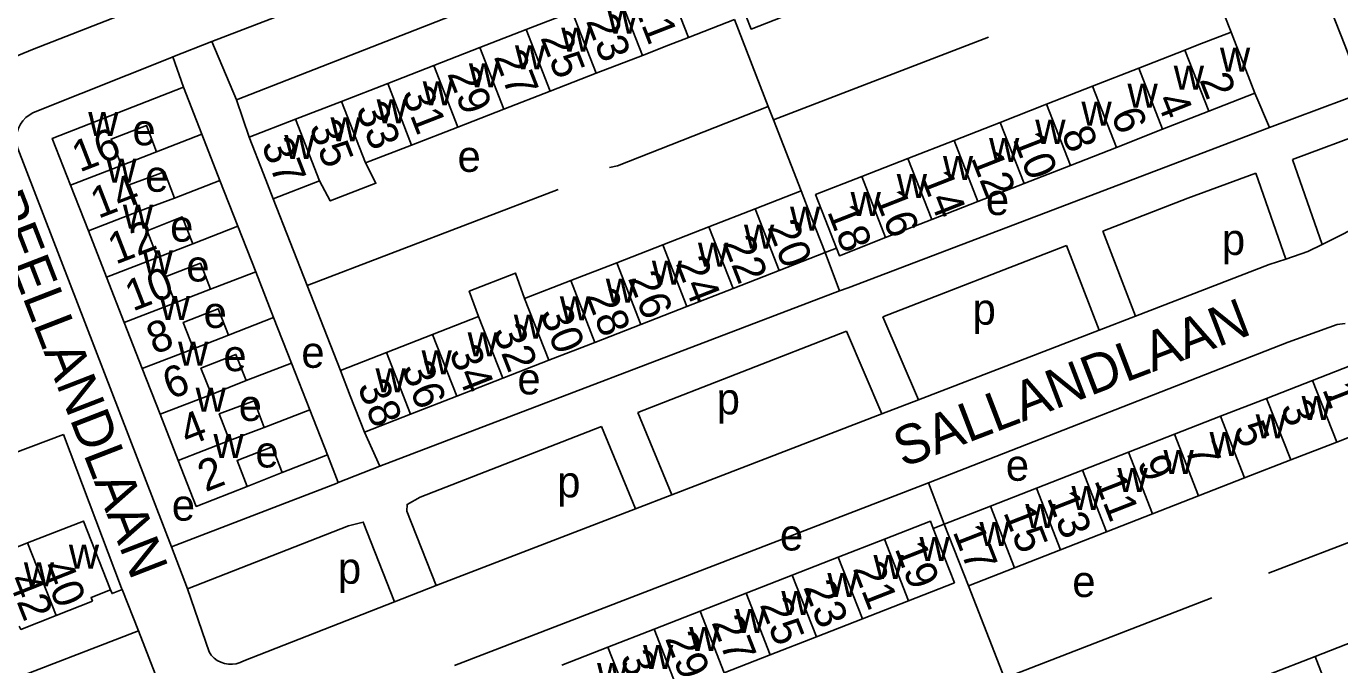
# Model space of a CAD drawing. Extents: x 159675 to 162108, y 386471 to 388472.
# Drawn here: x 160024.2 to 160192.1, y 387670.8 to 387752.4 of the extents above; entities that cross this region are included whole.
import ezdxf

# ---------------------------------------------------------------- set-up
doc = ezdxf.new("R2010")
doc.units = 0
for name, color, linetype in [('BLT_Basislijn', 7, 'Continuous'), ('BLT_Bebouwing', 7, 'Continuous'), ('BLT_Centroide', 7, 'Continuous'), ('BLT_Huisnummer', 7, 'Continuous'), ('BLT_Huisnummer_ tussenligend', 7, 'Continuous'), ('BLT_Onderverdeling_panden', 7, 'Continuous'), ('BLT_Straatnaam', 7, 'Continuous')]:
    doc.layers.add(name, color=color, linetype=linetype)

msp = doc.modelspace()

# ---------------------------------------------------------------- linework, layer by layer
at = {"layer": 'BLT_Basislijn'}
for p, q in [((160162.03, 387794.53), (160047.93, 387750.46)), ((160109.85, 387766.03), (160051.06, 387743.01)), ((160174.34, 387761.59), (160178.21, 387751.69)), ((160114.75, 387753.3), (160119.06, 387742.18)), ((160042.95, 387748.5), (160047.93, 387750.46)), ((160051.06, 387743.01), (160047.93, 387750.46)), ((160147.22, 387751.04), (160119.72, 387740.48)), ((160209.76, 387749.41), (160183.11, 387739.5)), ((160044.3, 387744.64), (160042.95, 387748.5)), ((160181.27, 387743.87), (160183.11, 387739.5)), ((160211.48, 387744.81), (160186.09, 387735.4)), ((160052.7, 387738.23), (160051.06, 387743.01)), ((160119.06, 387742.18), (160119.72, 387740.48)), ((160119.72, 387740.48), (160123.24, 387731.38)), ((160042.76, 387685.82), (160023.1, 387736.79)), ((160186.09, 387735.4), (160189.86, 387724.52)), ((160181.4, 387733.66), (160185.21, 387722.65)), ((160055.77, 387730.35), (160060.11, 387719.25)), ((160092.21, 387731.56), (160060.11, 387719.25)), ((160161.84, 387726.2), (160166.02, 387715.36)), ((160126.33, 387723.48), (160127.78, 387724.03)), ((160157.18, 387724.39), (160133.7, 387715.24)), ((160157.18, 387724.39), (160161.36, 387713.56)), ((160128.17, 387718.57), (160126.33, 387723.48)), ((160060.11, 387719.25), (160064.36, 387708.4)), ((160128.17, 387718.57), (160069.41, 387696.18)), ((160133.7, 387715.24), (160138.24, 387704.66)), ((160161.36, 387713.56), (160166.02, 387715.36)), ((160138.24, 387704.66), (160161.36, 387713.56)), ((160129.04, 387713.43), (160102.38, 387703.04)), ((160129.04, 387713.43), (160133.57, 387702.86)), ((160133.57, 387702.86), (160138.24, 387704.66)), ((160102.38, 387703.04), (160106.72, 387692.51)), ((160106.72, 387692.51), (160133.57, 387702.86)), ((160022.5, 387697.76), (160028.94, 387700.23)), ((160069.41, 387696.18), (160067.44, 387700.5)), ((160097.72, 387701.22), (160102.06, 387690.71)), ((160064.09, 387694.05), (160062.69, 387697.59)), ((160056.92, 387695.33), (160052.45, 387693.55)), ((160064.09, 387694.05), (160069.41, 387696.18)), ((160141.56, 387688.74), (160139.54, 387694.02)), ((160102.06, 387690.71), (160106.72, 387692.51)), ((160076.58, 387680.9), (160102.06, 387690.71)), ((160141.56, 387688.74), (160140.15, 387688.18)), ((160183, 387682.48), (160202.21, 387689.86)), ((160042.76, 387685.82), (160044.79, 387680.48)), ((160036.47, 387680.37), (160038.53, 387675.1)), ((160044.79, 387680.48), (160047.56, 387672.41)), ((160071.28, 387678.8), (160076.58, 387680.9)), ((160149.27, 387669.04), (160144.64, 387680.86)), ((160052, 387671.27), (160071.28, 387678.8)), ((160175.77, 387679.33), (160149.27, 387669.04)), ((159979.97, 387652.52), (160038.53, 387675.1)), ((160040.69, 387669.59), (160038.53, 387675.1))]:
    msp.add_line(p, q, dxfattribs=at)
for points in [[(160020.73, 387747.69), (160025.01, 387749.44), (160066.84, 387765.84)], [(160025.54, 387741.55), (160042.77, 387748.43), (160042.95, 387748.5)], [(160189.86, 387724.52), (160214.15, 387736.74), (160211.48, 387744.81)], [(160098.75, 387734.38), (160099.79, 387734.57), (160119.06, 387742.18)], [(160025.54, 387741.55), (160025.03, 387741.35), (160024.55, 387741.07), (160024.12, 387740.74), (160023.75, 387740.34), (160023.44, 387739.89), (160023.19, 387739.4), (160023.02, 387738.89), (160022.93, 387738.35), (160022.91, 387737.8), (160022.98, 387737.26), (160023.1, 387736.79)], [(160183.11, 387739.5), (160129.26, 387718.99), (160128.17, 387718.57)], [(160181.4, 387733.66), (160172.67, 387730.43), (160161.84, 387726.2)], [(160185.21, 387722.65), (160188.03, 387723.6), (160189.86, 387724.52)], [(160166.02, 387715.36), (160183.1, 387721.94), (160185.21, 387722.65)], [(160192.82, 387714.41), (160191.77, 387714.3), (160185.53, 387712.01), (160139.54, 387694.02)], [(160028.94, 387700.23), (160036.39, 387680.57), (160036.47, 387680.37)], [(160097.72, 387701.22), (160074.55, 387692.2), (160072.88, 387691.26), (160072.84, 387690.41), (160076.58, 387680.9)], [(160064.09, 387694.05), (160063.94, 387693.99), (160042.76, 387685.82)], [(160139.54, 387694.02), (160138.79, 387693.73), (160078.94, 387670.66)], [(160071.28, 387678.8), (160067.27, 387689.01), (160065.39, 387688.52), (160044.79, 387680.48)], [(160034.97, 387680.36), (160035.16, 387679.86), (160036.47, 387680.37)], [(160047.56, 387672.41), (160047.85, 387671.99), (160048.2, 387671.62), (160048.6, 387671.32), (160049.05, 387671.08), (160049.53, 387670.91), (160050.03, 387670.83), (160050.54, 387670.82), (160051.04, 387670.89), (160051.52, 387671.04), (160052, 387671.27)]]:
    msp.add_lwpolyline(points, dxfattribs=at)
at = {"layer": 'BLT_Bebouwing'}
for p, q in [((160088.1, 387752), (160093.99, 387754.29)), ((160108.86, 387751), (160114.75, 387753.3)), ((160076.3, 387747.41), (160082.2, 387749.7)), ((160166.41, 387747.07), (160172.31, 387749.38)), ((160070.4, 387745.11), (160076.3, 387747.41)), ((160097.06, 387746.41), (160102.96, 387748.71)), ((160160.51, 387744.76), (160166.41, 387747.07)), ((160091.16, 387744.12), (160097.06, 387746.41)), ((160044.3, 387744.64), (160046.66, 387738.62)), ((160064.5, 387742.82), (160070.4, 387745.11)), ((160085.26, 387741.82), (160091.16, 387744.12)), ((160154.61, 387742.45), (160160.51, 387744.76)), ((160175.37, 387741.57), (160181.27, 387743.87)), ((160058.6, 387740.53), (160064.5, 387742.82)), ((160148.7, 387740.14), (160154.61, 387742.45)), ((160052.7, 387738.23), (160058.6, 387740.53)), ((160079.36, 387739.53), (160085.26, 387741.82)), ((160169.47, 387739.25), (160175.37, 387741.57)), ((160073.46, 387737.23), (160079.36, 387739.53)), ((160142.8, 387737.83), (160148.7, 387740.14)), ((160163.57, 387736.94), (160169.47, 387739.25)), ((160046.66, 387738.62), (160048.96, 387732.72)), ((160067.56, 387734.94), (160073.46, 387737.23)), ((160136.9, 387735.52), (160142.8, 387737.83)), ((160036.35, 387734.62), (160040.86, 387736.37)), ((160131, 387733.21), (160136.9, 387735.52)), ((160157.67, 387734.63), (160163.57, 387736.94)), ((160151.76, 387732.32), (160157.67, 387734.63)), ((160032.14, 387726.25), (160029.85, 387732.1)), ((160048.96, 387732.72), (160051.25, 387726.86)), ((160055.77, 387730.35), (160061.67, 387732.65)), ((160145.86, 387730.01), (160151.76, 387732.32)), ((160038.62, 387728.77), (160043.13, 387730.45)), ((160123.24, 387731.38), (160117.36, 387729.08)), ((160117.36, 387729.08), (160111.47, 387726.78)), ((160139.96, 387727.7), (160145.86, 387730.01)), ((160134.06, 387725.39), (160139.96, 387727.7)), ((160034.46, 387720.33), (160032.14, 387726.25)), ((160051.25, 387726.86), (160053.53, 387721.03)), ((160111.47, 387726.78), (160105.58, 387724.49)), ((160040.99, 387722.86), (160045.48, 387724.62)), ((160105.58, 387724.49), (160099.69, 387722.19)), ((160099.69, 387722.19), (160093.8, 387719.89)), ((160120.44, 387721.19), (160126.33, 387723.48)), ((160036.72, 387714.53), (160034.46, 387720.33)), ((160053.53, 387721.03), (160055.82, 387715.17)), ((160114.55, 387718.89), (160120.44, 387721.19)), ((160047.73, 387718.78), (160043.24, 387717.06)), ((160093.8, 387719.89), (160087.91, 387717.59)), ((160108.66, 387716.59), (160114.55, 387718.89)), ((160055.82, 387715.17), (160058.1, 387709.34)), ((160082.02, 387715.29), (160076.14, 387713)), ((160102.77, 387714.29), (160108.66, 387716.59)), ((160039.02, 387708.64), (160036.72, 387714.53)), ((160096.88, 387711.99), (160102.77, 387714.29)), ((160050.04, 387712.93), (160045.58, 387711.18)), ((160076.14, 387713), (160070.25, 387710.7)), ((160090.99, 387709.7), (160096.88, 387711.99)), ((160070.25, 387710.7), (160064.36, 387708.4)), ((160041.31, 387702.8), (160039.02, 387708.64)), ((160058.1, 387709.34), (160060.43, 387703.37)), ((160085.11, 387707.4), (160090.99, 387709.7)), ((160188.64, 387707.13), (160194.52, 387709.43)), ((160052.32, 387707.1), (160047.86, 387705.34)), ((160079.22, 387705.1), (160085.11, 387707.4)), ((160182.76, 387704.83), (160188.64, 387707.13)), ((160073.33, 387702.8), (160079.22, 387705.1)), ((160176.87, 387702.54), (160182.76, 387704.83)), ((160043.62, 387696.89), (160041.31, 387702.8)), ((160060.43, 387703.37), (160062.69, 387697.59)), ((160067.44, 387700.5), (160073.33, 387702.8)), ((160170.99, 387700.24), (160176.87, 387702.54)), ((160054.6, 387701.11), (160050.17, 387699.43)), ((160165.1, 387697.94), (160170.99, 387700.24)), ((160197.6, 387701.54), (160191.72, 387699.24)), ((160191.72, 387699.24), (160185.84, 387696.95)), ((160062.69, 387697.59), (160056.92, 387695.33)), ((160159.22, 387695.64), (160165.1, 387697.94)), ((160185.84, 387696.95), (160179.95, 387694.65)), ((160153.33, 387693.34), (160159.22, 387695.64)), ((160147.45, 387691.04), (160153.33, 387693.34)), ((160179.95, 387694.65), (160174.07, 387692.35)), ((160174.07, 387692.35), (160168.18, 387690.05)), ((160141.56, 387688.74), (160147.45, 387691.04)), ((160168.18, 387690.05), (160162.3, 387687.75)), ((160128.01, 387684.52), (160133.9, 387686.82)), ((160162.3, 387687.75), (160156.41, 387685.45)), ((160024.37, 387686.34), (160019.81, 387684.56)), ((160156.41, 387685.45), (160150.53, 387683.15)), ((160122.12, 387682.22), (160128.01, 387684.52)), ((160116.23, 387679.91), (160122.12, 387682.22)), ((160150.53, 387683.15), (160144.64, 387680.86)), ((160110.34, 387677.61), (160116.23, 387679.91)), ((160028, 387677.05), (160032.68, 387678.9)), ((160136.98, 387678.95), (160131.09, 387676.64)), ((160104.45, 387675.3), (160110.34, 387677.61)), ((160131.09, 387676.64), (160125.2, 387674.34)), ((160098.56, 387673), (160104.45, 387675.3)), ((160125.2, 387674.34), (160119.31, 387672.03)), ((160194.84, 387674.1), (160188.95, 387671.8)), ((160092.67, 387670.7), (160098.56, 387673)), ((160119.31, 387672.03), (160113.42, 387669.73)), ((160188.95, 387671.8), (160183.05, 387669.51))]:
    msp.add_line(p, q, dxfattribs=at)
for points in [[(160122.76, 387754.35), (160116.85, 387752.06), (160115.6, 387755.3), (160113.8, 387759.97)], [(160198.87, 387757.5), (160201.17, 387751.6), (160197.05, 387750), (160193.32, 387748.55), (160192.75, 387750), (160191.02, 387754.44)], [(160082.2, 387749.7), (160082.96, 387750), (160088.1, 387752)], [(160102.96, 387748.71), (160106.28, 387750), (160108.86, 387751)], [(160172.31, 387749.38), (160173.89, 387750), (160178.21, 387751.69)], [(160178.21, 387751.69), (160178.87, 387750), (160179.45, 387748.53), (160181.27, 387743.87)], [(160029.85, 387732.1), (160027.52, 387738.08), (160044.3, 387744.64)], [(160040.86, 387736.37), (160039.55, 387739.74), (160035.04, 387737.99), (160036.35, 387734.62)], [(160055.77, 387730.35), (160054.51, 387733.57), (160052.7, 387738.23)], [(160043.13, 387730.45), (160041.87, 387733.82), (160037.36, 387732.14), (160038.62, 387728.77)], [(160061.67, 387732.65), (160063.05, 387730.08), (160068.89, 387732.35), (160067.56, 387734.94)], [(160131, 387733.21), (160125.1, 387730.9), (160126.33, 387727.74), (160127.78, 387724.03)], [(160126.33, 387723.48), (160124.51, 387728.14), (160123.24, 387731.38)], [(160045.48, 387724.62), (160044.14, 387728.04), (160039.64, 387726.28), (160040.99, 387722.86)], [(160127.78, 387724.03), (160128.15, 387723.08), (160134.06, 387725.39)], [(160043.24, 387717.06), (160041.96, 387720.39), (160046.46, 387722.11), (160047.73, 387718.78)], [(160087.91, 387717.59), (160086.75, 387720.85), (160080.82, 387718.53), (160082.02, 387715.29)], [(160045.58, 387711.18), (160044.27, 387714.54), (160048.72, 387716.29), (160050.04, 387712.93)], [(160047.86, 387705.34), (160046.53, 387708.69), (160050.99, 387710.45), (160052.32, 387707.1)], [(160064.36, 387708.4), (160065.62, 387705.16), (160067.44, 387700.5)], [(160050.17, 387699.43), (160048.87, 387702.85), (160053.31, 387704.53), (160054.6, 387701.11)], [(160056.92, 387695.33), (160055.62, 387698.65), (160051.14, 387696.9), (160052.45, 387693.55)], [(160052.45, 387693.55), (160045.92, 387691), (160043.62, 387696.89)], [(160034.97, 387680.36), (160031.51, 387689.14), (160024.37, 387686.34)], [(160133.9, 387686.82), (160139.78, 387689.12), (160140.15, 387688.18)], [(160144.64, 387680.86), (160143.38, 387684.09), (160141.56, 387688.74)], [(160140.15, 387688.18), (160141.6, 387684.47), (160142.86, 387681.25), (160136.98, 387678.95)], [(160032.68, 387678.9), (160032.49, 387679.38), (160034.97, 387680.36)], [(160023.27, 387675.71), (160023.52, 387675.27), (160028, 387677.05)]]:
    msp.add_lwpolyline(points, dxfattribs=at)
at = {"layer": 'BLT_Onderverdeling_panden'}
for p, q in [((160108.86, 387751), (160105.79, 387758.88)), ((160102.96, 387748.71), (160099.89, 387756.59)), ((160097.06, 387746.41), (160093.99, 387754.29)), ((160091.16, 387744.12), (160088.1, 387752)), ((160085.26, 387741.82), (160082.2, 387749.7)), ((160175.37, 387741.57), (160172.31, 387749.38)), ((160079.36, 387739.53), (160076.3, 387747.41)), ((160169.47, 387739.25), (160166.41, 387747.07)), ((160073.46, 387737.23), (160070.4, 387745.11)), ((160163.57, 387736.94), (160160.51, 387744.76)), ((160067.56, 387734.94), (160064.5, 387742.82)), ((160157.67, 387734.63), (160154.61, 387742.45)), ((160061.67, 387732.65), (160058.6, 387740.53)), ((160151.76, 387732.32), (160148.7, 387740.14)), ((160040.86, 387736.37), (160046.66, 387738.62)), ((160145.86, 387730.01), (160142.8, 387737.83)), ((160139.96, 387727.7), (160136.9, 387735.52)), ((160036.35, 387734.62), (160029.85, 387732.1)), ((160043.13, 387730.45), (160048.96, 387732.72)), ((160134.06, 387725.39), (160131, 387733.21)), ((160038.62, 387728.77), (160032.14, 387726.25)), ((160120.44, 387721.19), (160117.36, 387729.08)), ((160045.48, 387724.62), (160051.25, 387726.86)), ((160114.55, 387718.89), (160111.47, 387726.78)), ((160108.66, 387716.59), (160105.58, 387724.49)), ((160040.99, 387722.86), (160034.46, 387720.33)), ((160102.77, 387714.29), (160099.69, 387722.19)), ((160047.73, 387718.78), (160053.53, 387721.03)), ((160096.88, 387711.99), (160093.8, 387719.89)), ((160043.24, 387717.06), (160036.72, 387714.53)), ((160090.99, 387709.7), (160087.91, 387717.59)), ((160050.04, 387712.93), (160055.82, 387715.17)), ((160085.11, 387707.4), (160082.02, 387715.29)), ((160079.22, 387705.1), (160076.14, 387713)), ((160045.58, 387711.18), (160039.02, 387708.64)), ((160073.33, 387702.8), (160070.25, 387710.7)), ((160052.32, 387707.1), (160058.1, 387709.34)), ((160191.72, 387699.24), (160188.64, 387707.13)), ((160047.86, 387705.34), (160041.31, 387702.8)), ((160185.84, 387696.95), (160182.76, 387704.83)), ((160054.6, 387701.11), (160060.43, 387703.37)), ((160179.95, 387694.65), (160176.87, 387702.54)), ((160174.07, 387692.35), (160170.99, 387700.24)), ((160050.17, 387699.43), (160043.62, 387696.89)), ((160168.18, 387690.05), (160165.1, 387697.94)), ((160162.3, 387687.75), (160159.22, 387695.64)), ((160156.41, 387685.45), (160153.33, 387693.34)), ((160150.53, 387683.15), (160147.45, 387691.04)), ((160136.98, 387678.95), (160133.9, 387686.82)), ((160028, 387677.05), (160024.37, 387686.34)), ((160131.09, 387676.64), (160128.01, 387684.52)), ((160125.2, 387674.34), (160122.12, 387682.22)), ((160119.31, 387672.03), (160116.23, 387679.91)), ((160113.42, 387669.73), (160110.34, 387677.61)), ((160107.53, 387667.43), (160104.45, 387675.3)), ((160101.64, 387665.12), (160098.56, 387673)), ((160192.01, 387663.93), (160188.95, 387671.8))]:
    msp.add_line(p, q, dxfattribs=at)

# ---------------------------------------------------------------- texts
at = {"layer": 'BLT_Centroide'}
for s, p in [('w', (160098.47, 387751.5)), ('w', (160092.58, 387749.2)), ('w', (160086.67, 387746.91)), ('w', (160176.8, 387746.62)), ('w', (160080.78, 387744.62)), ('w', (160170.89, 387744.31)), ('w', (160074.88, 387742.31)), ('w', (160164.98, 387742)), ('w', (160068.98, 387740.03)), ('w', (160159.09, 387739.7)), ('w', (160032.12, 387738.38)), ('w', (160063.08, 387737.73)), ('w', (160153.19, 387737.39)), ('e', (160037.77, 387737.2)), ('w', (160057.19, 387735.44)), ('w', (160147.28, 387735.08)), ('w', (160034.44, 387732.44)), ('e', (160079.33, 387733.8)), ('w', (160141.38, 387732.77)), ('e', (160039.4, 387731.26)), ('w', (160135.48, 387730.45)), ('w', (160129.58, 387728.14)), ('e', (160146.87, 387728.28)), ('w', (160036.55, 387726.53)), ('w', (160121.84, 387726.28)), ('e', (160042.59, 387724.88)), ('w', (160115.95, 387723.98)), ('p', (160177.04, 387723.18)), ('w', (160039.08, 387720.69)), ('w', (160110.06, 387721.69)), ('e', (160044.65, 387719.78)), ('w', (160104.17, 387719.39)), ('w', (160098.28, 387717.08)), ('w', (160041.26, 387714.84)), ('e', (160046.86, 387713.84)), ('w', (160092.41, 387714.8)), ('p', (160145.17, 387714.26)), ('w', (160086.52, 387712.48)), ('w', (160043.6, 387709)), ('e', (160059.36, 387708.74)), ('w', (160080.62, 387710.2)), ('e', (160049.39, 387708.31)), ('w', (160074.73, 387707.89)), ('w', (160068.84, 387705.61)), ('e', (160086.98, 387705.34)), ('w', (160045.85, 387703.12)), ('p', (160112.46, 387702.79)), ('w', (160187.23, 387702.05)), ('e', (160051.36, 387701.94)), ('w', (160181.36, 387699.73)), ('w', (160048.13, 387697.19)), ('w', (160175.47, 387697.45)), ('e', (160053.49, 387695.99)), ('e', (160149.42, 387694.29)), ('w', (160169.58, 387695.14)), ('p', (160092.07, 387692.17)), ('w', (160163.7, 387692.84)), ('w', (160157.81, 387690.55)), ('e', (160042.8, 387689.19)), ('w', (160151.92, 387688.23)), ('e', (160120.54, 387685.37)), ('w', (160146.05, 387685.95)), ('w', (160138.38, 387684.03)), ('w', (160029.64, 387683.05)), ('w', (160023.89, 387680.78)), ('p', (160064.04, 387681.12)), ('w', (160132.5, 387681.73)), ('w', (160126.61, 387679.42)), ('e', (160157.92, 387679.42)), ('w', (160120.72, 387677.12)), ('w', (160114.83, 387674.83)), ('w', (160108.94, 387672.52)), ('w', (160103.05, 387670.22)), ('w', (160097.16, 387667.91))]:
    msp.add_text(s, height=4, dxfattribs=at).set_placement(p)
at = {"layer": 'BLT_Huisnummer'}
for s, rotation, p in [('21', 291.2565, (160101.71, 387755.42)), ('25', 291.254, (160089.89, 387750.98)), ('29', 291.254, (160077.98, 387746.38)), ('2', 291.3831, (160174.13, 387745.58)), ('33', 291.254, (160066.28, 387741.88)), ('6', 291.3806, (160162.81, 387741.15)), ('16', 21.1981, (160031.02, 387733.71)), ('10', 291.3806, (160150.26, 387738.05)), ('37', 291.263, (160054.21, 387737.27)), ('14', 291.3806, (160138.54, 387733.11)), ('18', 291.3822, (160126.54, 387728.74)), ('22', 291.3156, (160113.2, 387724.76)), ('10', 21.1958, (160037.81, 387715.92)), ('26', 291.3219, (160101.07, 387720.2)), ('30', 291.3156, (160089.83, 387715.78)), ('34', 291.3156, (160078.21, 387710.75)), ('6', 21.1969, (160042.62, 387704.64)), ('38', 291.3156, (160066.49, 387706.38)), ('1', 291.3402, (160189.84, 387706.01)), ('5', 291.3377, (160178.49, 387701.01)), ('2', 21.3554, (160047.11, 387692.82)), ('9', 291.3377, (160166.18, 387696.65)), ('13', 291.3354, (160154.63, 387692.12)), ('17', 291.361, (160142.59, 387687.8)), ('40', 291.5575, (160026.04, 387683.31)), ('21', 291.3586, (160129.82, 387683.07)), ('25', 291.3586, (160117.93, 387678.45)), ('29', 291.3561, (160105.82, 387674.13))]:
    msp.add_text(s, height=4, rotation=rotation, dxfattribs=at).set_placement(p)
at = {"layer": 'BLT_Huisnummer_ tussenligend'}
for s, rotation, p in [('23', 291.2565, (160095.71, 387753.11)), ('27', 291.254, (160083.93, 387748.53)), ('31', 291.254, (160072.13, 387743.87)), ('4', 291.3806, (160168.61, 387743.05)), ('35', 291.263, (160060.3, 387739.57)), ('8', 291.3806, (160156.48, 387738.76)), ('12', 291.3806, (160144.91, 387735.61)), ('14', 21.1937, (160033.4, 387727.78)), ('16', 291.3822, (160132.58, 387730.63)), ('12', 21.1958, (160035.62, 387721.92)), ('20', 291.3156, (160118.9, 387726.76)), ('24', 291.3219, (160107.18, 387722.12)), ('28', 291.3156, (160095.69, 387717.98)), ('8', 21.1969, (160040.56, 387710.4)), ('32', 291.3156, (160083.77, 387713.45)), ('36', 291.3239, (160072.13, 387708.72)), ('3', 291.3314, (160184.48, 387703.72)), ('4', 21.3554, (160044.81, 387698.66)), ('7', 291.3377, (160172.26, 387698.37)), ('11', 291.3377, (160160.69, 387694.35)), ('15', 291.3354, (160149.06, 387690.27)), ('19', 291.361, (160135.17, 387685.64)), ('42', 291.5591, (160021.83, 387681.64)), ('23', 291.3586, (160123.49, 387680.69)), ('27', 291.3561, (160111.76, 387676.19)), ('31', 291.3599, (160100.07, 387671.73))]:
    msp.add_text(s, height=4, rotation=rotation, dxfattribs=at).set_placement(p)
at = {"layer": 'BLT_Straatnaam'}
for s, rotation, p in [('PEELLANDLAAN', 291.178, (160018.85, 387730.27)), ('SALLANDLAAN', 20.9567, (160136.27, 387695.95))]:
    msp.add_text(s, height=5, rotation=rotation, dxfattribs=at).set_placement(p)

doc.saveas('drawing.dxf')
